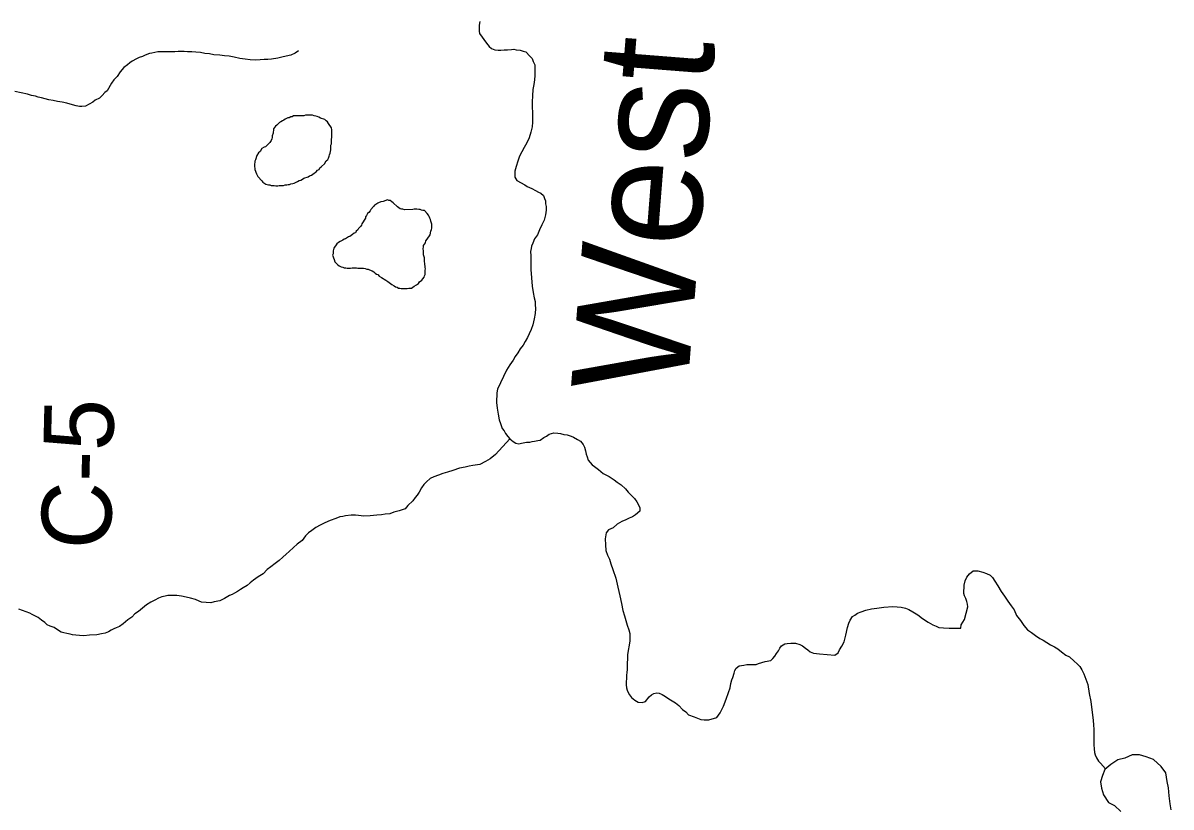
# Model space of a CAD drawing. Extents: x 103424 to 290657, y 38711 to 110967.
# Drawn here: x 214250.9109 to 214251.3784, y 40211.5025 to 40211.8219 of the extents above; entities that cross this region are included whole.
import ezdxf

# ---------------------------------------------------------------- set-up
doc = ezdxf.new("R2010")
doc.units = 0
for name, color, linetype in [('GM_X_County_Road_Text', 7, 'Continuous'), ('GM_X_Minor_Lake', 7, 'Continuous'), ('GM_X_Minor_River', 7, 'Continuous'), ('GM_X_Minor_River_Text', 7, 'Continuous')]:
    doc.layers.add(name, color=color, linetype=linetype)

msp = doc.modelspace()

# ---------------------------------------------------------------- linework, layer by layer
at = {"layer": 'GM_X_Minor_Lake'}
for points in [[(214251.01937, 40211.78328), (214251.0188, 40211.78328), (214251.01823, 40211.78289), (214251.01766, 40211.7827), (214251.0171, 40211.78232), (214251.01653, 40211.78194), (214251.01596, 40211.78156), (214251.01539, 40211.78137), (214251.01425, 40211.78022), (214251.01368, 40211.77984), (214251.01293, 40211.7787), (214251.01293, 40211.77813), (214251.01274, 40211.77755), (214251.01274, 40211.77698), (214251.01236, 40211.77584), (214251.01236, 40211.77527), (214251.01218, 40211.7747), (214251.01199, 40211.77394), (214251.01142, 40211.77318), (214251.00972, 40211.77146), (214251.00915, 40211.77127), (214251.0082, 40211.7707), (214251.00744, 40211.76955), (214251.00687, 40211.76898), (214251.00611, 40211.76784), (214251.00555, 40211.76613), (214251.00536, 40211.76556), (214251.00536, 40211.76499), (214251.00518, 40211.76442), (214251.00518, 40211.76328), (214251.00537, 40211.76271), (214251.00537, 40211.76214), (214251.00595, 40211.76043), (214251.00633, 40211.75986), (214251.00652, 40211.75929), (214251.00823, 40211.75759), (214251.00861, 40211.75701), (214251.00976, 40211.75626), (214251.0109, 40211.75588), (214251.01147, 40211.75589), (214251.01204, 40211.7557), (214251.01318, 40211.7557), (214251.01394, 40211.75551), (214251.0147, 40211.75552), (214251.01526, 40211.75571), (214251.01697, 40211.75571), (214251.01773, 40211.75591), (214251.0183, 40211.75591), (214251.01887, 40211.7561), (214251.01944, 40211.7561), (214251.02001, 40211.7563), (214251.02077, 40211.75649), (214251.02134, 40211.75668), (214251.0221, 40211.75706), (214251.02267, 40211.75725), (214251.02343, 40211.75764), (214251.024, 40211.75783), (214251.02476, 40211.75821), (214251.02532, 40211.75859), (214251.02703, 40211.75917), (214251.0276, 40211.75955), (214251.02836, 40211.75993), (214251.0295, 40211.7607), (214251.03026, 40211.76127), (214251.03083, 40211.76184), (214251.03158, 40211.76223), (214251.03177, 40211.7628), (214251.03253, 40211.76337), (214251.03367, 40211.76451), (214251.03442, 40211.76566), (214251.03499, 40211.76623), (214251.03537, 40211.7668), (214251.03556, 40211.76756), (214251.03575, 40211.76813), (214251.03594, 40211.76889), (214251.03612, 40211.76946), (214251.03631, 40211.77022), (214251.03631, 40211.77212), (214251.03649, 40211.77269), (214251.03649, 40211.7746), (214251.03668, 40211.77517), (214251.03668, 40211.77574), (214251.03667, 40211.77669), (214251.03667, 40211.7784), (214251.03648, 40211.77916), (214251.03533, 40211.78086), (214251.03495, 40211.78162), (214251.03438, 40211.782), (214251.03381, 40211.78257), (214251.0321, 40211.78313), (214251.03134, 40211.78351), (214251.03077, 40211.7837), (214251.0302, 40211.78389), (214251.02944, 40211.78407), (214251.02887, 40211.78426), (214251.02602, 40211.78425), (214251.02526, 40211.78406), (214251.02419, 40211.78406)], [(214251.02419, 40211.78406), (214251.02108, 40211.78404), (214251.02051, 40211.78366), (214251.01994, 40211.78366), (214251.01937, 40211.78328)], [(214251.03756, 40211.73013), (214251.03718, 40211.72899), (214251.03718, 40211.72785), (214251.03699, 40211.72728), (214251.03757, 40211.72557), (214251.03795, 40211.72462), (214251.03852, 40211.72386), (214251.03909, 40211.72329), (214251.03966, 40211.72291), (214251.04042, 40211.72254), (214251.04119, 40211.72235), (214251.04176, 40211.72216), (214251.04233, 40211.72216), (214251.0429, 40211.72197), (214251.04422, 40211.72198), (214251.04499, 40211.72217), (214251.04669, 40211.72218), (214251.04726, 40211.72199), (214251.04783, 40211.72199), (214251.04954, 40211.722), (214251.0503, 40211.72181), (214251.05087, 40211.72162), (214251.05144, 40211.72162), (214251.05202, 40211.72125), (214251.05316, 40211.72087), (214251.05373, 40211.72049), (214251.0543, 40211.71992), (214251.05487, 40211.71954), (214251.05544, 40211.71936), (214251.05601, 40211.71879), (214251.05696, 40211.71822), (214251.05867, 40211.71709), (214251.05944, 40211.71652), (214251.06115, 40211.71539), (214251.0621, 40211.71482), (214251.06267, 40211.71444), (214251.06324, 40211.71425), (214251.06381, 40211.71387), (214251.06438, 40211.71388), (214251.06495, 40211.71369), (214251.06552, 40211.71369), (214251.06609, 40211.71369), (214251.06742, 40211.7137), (214251.06799, 40211.71389), (214251.06913, 40211.71389), (214251.07027, 40211.71466), (214251.07122, 40211.71523), (214251.07197, 40211.7158), (214251.07235, 40211.71637), (214251.0733, 40211.71714), (214251.07368, 40211.71771), (214251.07425, 40211.71828), (214251.07444, 40211.71885), (214251.07462, 40211.71942), (214251.07462, 40211.72113), (214251.07481, 40211.7217), (214251.07462, 40211.72227), (214251.07461, 40211.72398), (214251.07442, 40211.72455), (214251.07442, 40211.72626), (214251.07403, 40211.7274), (214251.07403, 40211.72797), (214251.07403, 40211.72911), (214251.07384, 40211.72987), (214251.07402, 40211.73063), (214251.07402, 40211.7312), (214251.07478, 40211.73235), (214251.07497, 40211.73311), (214251.07554, 40211.73387), (214251.07667, 40211.73558), (214251.07705, 40211.7371), (214251.07724, 40211.73768), (214251.07742, 40211.73825), (214251.07742, 40211.73996), (214251.07704, 40211.7411), (214251.07685, 40211.74186), (214251.07665, 40211.74242), (214251.07627, 40211.74299), (214251.07608, 40211.74356), (214251.07551, 40211.74432), (214251.07437, 40211.74546), (214251.0738, 40211.74546), (214251.07323, 40211.74564), (214251.07265, 40211.74583), (214251.07209, 40211.74583), (214251.07133, 40211.74602), (214251.07019, 40211.74601), (214251.06962, 40211.74582), (214251.0662, 40211.74581), (214251.06563, 40211.746), (214251.06506, 40211.746), (214251.06449, 40211.74618), (214251.06335, 40211.74694), (214251.06163, 40211.74865), (214251.06106, 40211.74902), (214251.06049, 40211.74959), (214251.05992, 40211.74959), (214251.05935, 40211.74978), (214251.05764, 40211.7492), (214251.05669, 40211.74901), (214251.0557, 40211.74855)], [(214251.0557, 40211.74855), (214251.05536, 40211.74843), (214251.0546, 40211.74786), (214251.05404, 40211.74767), (214251.05366, 40211.7471), (214251.05252, 40211.74595), (214251.05233, 40211.74538), (214251.05176, 40211.74462), (214251.0512, 40211.74424), (214251.05082, 40211.74348), (214251.05044, 40211.74291), (214251.05044, 40211.74234), (214251.04893, 40211.74005), (214251.04874, 40211.73948), (214251.04836, 40211.73891), (214251.0476, 40211.73814), (214251.04722, 40211.73757), (214251.04665, 40211.737), (214251.04628, 40211.73643), (214251.04571, 40211.73624), (214251.04514, 40211.73567), (214251.044, 40211.7349), (214251.04343, 40211.73471), (214251.04229, 40211.73395), (214251.04172, 40211.73375), (214251.04116, 40211.73337), (214251.04059, 40211.73318), (214251.04002, 40211.7328), (214251.03945, 40211.73242), (214251.03869, 40211.73184), (214251.03756, 40211.73013)], [(214251.3784, 40211.50141), (214251.37801, 40211.50387), (214251.37761, 40211.5071), (214251.37741, 40211.51033), (214251.37683, 40211.51298), (214251.37625, 40211.5164), (214251.37434, 40211.51905), (214251.3713, 40211.52188), (214251.36826, 40211.523), (214251.3656, 40211.52375), (214251.36257, 40211.52373), (214251.35954, 40211.52238), (214251.3567, 40211.5218), (214251.35386, 40211.51988), (214251.3514, 40211.51778), (214251.35046, 40211.51531), (214251.34971, 40211.51284), (214251.3501, 40211.51018), (214251.35087, 40211.50753), (214251.35297, 40211.50431), (214251.35544, 40211.50318), (214251.35792, 40211.50073)]]:
    msp.add_lwpolyline(points, dxfattribs=at)
at = {"layer": 'GM_X_Minor_River'}
for points in [[(214251.09697, 40211.82246), (214251.09661, 40211.82094), (214251.09664, 40211.81961), (214251.09666, 40211.81847), (214251.09687, 40211.81752), (214251.09959, 40211.81358), (214251.10076, 40211.81227), (214251.10172, 40211.81152), (214251.10306, 40211.81098), (214251.10439, 40211.81081), (214251.10553, 40211.81083), (214251.10686, 40211.81085), (214251.10819, 40211.81088), (214251.10989, 40211.8111), (214251.11084, 40211.81112), (214251.11179, 40211.81094), (214251.11332, 40211.81078), (214251.11465, 40211.81042), (214251.11561, 40211.81006), (214251.11735, 40211.80838), (214251.11831, 40211.80745), (214251.11872, 40211.80612), (214251.11931, 40211.8048), (214251.11934, 40211.80328), (214251.11936, 40211.80176), (214251.11939, 40211.80043), (214251.11923, 40211.79872), (214251.11888, 40211.79681), (214251.11854, 40211.79471), (214251.1184, 40211.79224), (214251.11825, 40211.78977), (214251.11829, 40211.78749), (214251.11833, 40211.78559), (214251.11837, 40211.78311), (214251.1184, 40211.7814), (214251.11824, 40211.7795), (214251.11771, 40211.7774), (214251.11699, 40211.7751), (214251.11608, 40211.773), (214251.11498, 40211.77108), (214251.11406, 40211.76935), (214251.11314, 40211.76762), (214251.11242, 40211.76552), (214251.1117, 40211.76341), (214251.11116, 40211.7615), (214251.11118, 40211.76036), (214251.1112, 40211.75903), (214251.11199, 40211.75771), (214251.11525, 40211.75587), (214251.11621, 40211.75532), (214251.11812, 40211.7544), (214251.11965, 40211.75367)], [(214251.02312, 40211.81049), (214251.02181, 40211.80952), (214251.01993, 40211.80873), (214251.01804, 40211.80831), (214251.01633, 40211.8079), (214251.01463, 40211.80749), (214251.01217, 40211.80707), (214251.01065, 40211.80704), (214251.00913, 40211.80701), (214251.00743, 40211.80679), (214251.00572, 40211.80676), (214251.00344, 40211.80691), (214251.00135, 40211.80706), (214250.99925, 40211.8074), (214250.99697, 40211.80793), (214250.99487, 40211.80828), (214250.99297, 40211.80843), (214250.99106, 40211.80878), (214250.98859, 40211.80892), (214250.98688, 40211.80927), (214250.98497, 40211.80943), (214250.98326, 40211.80978), (214250.98136, 40211.80993), (214250.97965, 40211.81009), (214250.97794, 40211.81006), (214250.97661, 40211.81023), (214250.97528, 40211.81021), (214250.97414, 40211.81018), (214250.97281, 40211.81016), (214250.97091, 40211.81013), (214250.96958, 40211.8101), (214250.96844, 40211.81008), (214250.96711, 40211.81006), (214250.96579, 40211.81004), (214250.96333, 40211.80961), (214250.96238, 40211.8094), (214250.96068, 40211.8088), (214250.95955, 40211.80821), (214250.95823, 40211.80781), (214250.9571, 40211.80722), (214250.95541, 40211.80624), (214250.95447, 40211.80565), (214250.95354, 40211.80487), (214250.95204, 40211.8037), (214250.95055, 40211.80197), (214250.94925, 40211.80004), (214250.94795, 40211.79869), (214250.94702, 40211.79734), (214250.94647, 40211.79638), (214250.94573, 40211.79523), (214250.94518, 40211.79427), (214250.94424, 40211.79349), (214250.94313, 40211.79233), (214250.94201, 40211.79117), (214250.94031, 40211.79038), (214250.93938, 40211.7896), (214250.93787, 40211.78881), (214250.93637, 40211.78802), (214250.93485, 40211.78781), (214250.9339, 40211.78779), (214250.93257, 40211.78815), (214250.93104, 40211.7885), (214250.92875, 40211.78922), (214250.92685, 40211.78956), (214250.92494, 40211.78991), (214250.92323, 40211.79026), (214250.92151, 40211.79061), (214250.91998, 40211.79096), (214250.91846, 40211.79131), (214250.91712, 40211.79167), (214250.91598, 40211.79203), (214250.91445, 40211.79238), (214250.91273, 40211.79292), (214250.90759, 40211.79397)], [(214251.11965, 40211.75367), (214251.12081, 40211.75293), (214251.12176, 40211.75257), (214251.12292, 40211.75164), (214251.12332, 40211.75031), (214251.12372, 40211.74937), (214251.12374, 40211.74823), (214251.12395, 40211.74709), (214251.12398, 40211.74557), (214251.12363, 40211.74366), (214251.1231, 40211.74156), (214251.12219, 40211.73965), (214251.12127, 40211.73754), (214251.12036, 40211.73562), (214251.11925, 40211.73389), (214251.11852, 40211.73217), (214251.11797, 40211.73102), (214251.1178, 40211.73006), (214251.11763, 40211.72873), (214251.11766, 40211.72702), (214251.11771, 40211.72436), (214251.11776, 40211.72151), (214251.11801, 40211.71809), (214251.11826, 40211.71467), (214251.11869, 40211.71202), (214251.11911, 40211.70993), (214251.11952, 40211.70842), (214251.11954, 40211.70709), (214251.11957, 40211.70557), (214251.11941, 40211.70347), (214251.11907, 40211.70138), (214251.11855, 40211.6989), (214251.11782, 40211.69698), (214251.11709, 40211.69526), (214251.11636, 40211.69372), (214251.11544, 40211.69219), (214251.11452, 40211.69065), (214251.1134, 40211.68911), (214251.11248, 40211.68757), (214251.11137, 40211.68603), (214251.11045, 40211.68449), (214251.10915, 40211.68257), (214251.10786, 40211.68045), (214251.1042, 40211.67278), (214251.10385, 40211.67126), (214251.10373, 40211.66726), (214251.10396, 40211.66498), (214251.10439, 40211.66252), (214251.10481, 40211.66025), (214251.1054, 40211.65874), (214251.10601, 40211.65666), (214251.10679, 40211.65572), (214251.10738, 40211.65459), (214251.10835, 40211.65346), (214251.10912, 40211.65253), (214251.11047, 40211.65141), (214251.11162, 40211.65067), (214251.11277, 40211.6505), (214251.1139, 40211.65071), (214251.11598, 40211.65113), (214251.11731, 40211.65116), (214251.11826, 40211.65136), (214251.1192, 40211.65157), (214251.12053, 40211.65178), (214251.12147, 40211.65199), (214251.12298, 40211.65297), (214251.1241, 40211.65356), (214251.12523, 40211.65434), (214251.12712, 40211.65494), (214251.12864, 40211.65478), (214251.12978, 40211.65461), (214251.13112, 40211.65425), (214251.13245, 40211.65409), (214251.13417, 40211.65355), (214251.13513, 40211.65318), (214251.13666, 40211.65226), (214251.138, 40211.65153), (214251.13898, 40211.65021), (214251.13957, 40211.64908), (214251.13997, 40211.64757), (214251.14019, 40211.64624), (214251.14059, 40211.64511), (214251.14099, 40211.64378), (214251.14273, 40211.64191), (214251.1437, 40211.64117), (214251.14523, 40211.64006), (214251.14716, 40211.63838), (214251.14966, 40211.6371), (214251.15158, 40211.6358), (214251.15292, 40211.63487), (214251.15446, 40211.63376), (214251.1562, 40211.63208), (214251.15736, 40211.63077), (214251.15872, 40211.62946), (214251.15988, 40211.62815), (214251.16085, 40211.62684), (214251.16164, 40211.62533), (214251.16204, 40211.62439), (214251.16206, 40211.62306), (214251.16038, 40211.62151), (214251.15906, 40211.62072)], [(214251.10912, 40211.65253), (214251.10335, 40211.64615), (214251.1011, 40211.6444), (214251.09922, 40211.64323), (214251.09697, 40211.64204), (214251.09413, 40211.64161), (214251.09261, 40211.6414), (214251.09091, 40211.64098), (214251.08864, 40211.64056), (214251.086, 40211.63957), (214251.08373, 40211.63896), (214251.08184, 40211.63835), (214251.08014, 40211.63775), (214251.07826, 40211.63696), (214251.07675, 40211.63636), (214251.07526, 40211.635), (214251.07414, 40211.63384), (214251.07321, 40211.63249), (214251.07229, 40211.63076), (214251.07136, 40211.62961), (214251.07062, 40211.62864), (214251.0697, 40211.6273), (214251.06764, 40211.62536), (214251.06653, 40211.62401), (214251.06407, 40211.6232), (214251.06199, 40211.6226), (214251.0603, 40211.622), (214251.0584, 40211.62177), (214251.05689, 40211.62155), (214251.05499, 40211.62133), (214251.05234, 40211.62109), (214251.04968, 40211.62104), (214251.04759, 40211.6212), (214251.04626, 40211.62136), (214251.04455, 40211.62133), (214251.04227, 40211.6211), (214251.04114, 40211.62089), (214251.04, 40211.62068), (214251.0383, 40211.62008), (214251.03604, 40211.61928), (214251.03378, 40211.61829), (214251.0319, 40211.6173), (214251.0302, 40211.61632), (214251.02852, 40211.61515), (214251.02721, 40211.61418), (214251.0259, 40211.61301), (214251.0246, 40211.61109), (214251.02254, 40211.60953), (214251.02105, 40211.60817), (214251.01937, 40211.60662), (214251.01806, 40211.60546), (214251.01675, 40211.60429), (214251.01525, 40211.60294), (214251.01357, 40211.60176), (214251.01188, 40211.6004), (214251.01038, 40211.59924), (214251.00871, 40211.5975), (214251.00664, 40211.59632), (214251.00476, 40211.59495), (214251.00345, 40211.59379), (214251.00214, 40211.59281), (214251.00064, 40211.59184), (214250.99952, 40211.59106), (214250.9982, 40211.59027), (214250.99707, 40211.58968), (214250.99613, 40211.58909), (214250.995, 40211.58869), (214250.99293, 40211.58752), (214250.99105, 40211.58653), (214250.98878, 40211.58611), (214250.98746, 40211.58571), (214250.98365, 40211.58602), (214250.9827, 40211.58638), (214250.98117, 40211.58711), (214250.97907, 40211.58765), (214250.97735, 40211.588), (214250.97545, 40211.58834), (214250.97354, 40211.58869), (214250.97127, 40211.58865), (214250.96994, 40211.58862), (214250.9688, 40211.58841), (214250.96748, 40211.5882), (214250.96616, 40211.58761), (214250.96465, 40211.58682), (214250.96296, 40211.58603), (214250.96127, 40211.58486), (214250.95958, 40211.5835), (214250.9579, 40211.58213), (214250.9564, 40211.58116), (214250.95528, 40211.57981), (214250.95359, 40211.57882), (214250.95172, 40211.57708), (214250.95022, 40211.5761), (214250.9489, 40211.57551), (214250.94796, 40211.57511), (214250.94683, 40211.57452), (214250.9457, 40211.57393), (214250.94439, 40211.57334), (214250.94287, 40211.57312), (214250.94098, 40211.5727), (214250.93795, 40211.57246)], [(214251.15906, 40211.62072), (214251.15774, 40211.62013), (214251.15643, 40211.61954), (214251.15473, 40211.61875), (214251.15285, 40211.61776), (214251.15117, 40211.61621), (214251.14928, 40211.61542), (214251.14836, 40211.61426), (214251.14802, 40211.61178), (214251.14806, 40211.60931), (214251.14829, 40211.60703), (214251.1489, 40211.60514), (214251.14969, 40211.60344), (214251.15029, 40211.60155), (214251.15109, 40211.59929), (214251.15229, 40211.5957), (214251.15312, 40211.5921), (214251.15394, 40211.5885), (214251.15457, 40211.58547), (214251.15519, 40211.58263), (214251.1558, 40211.58036), (214251.1564, 40211.57847), (214251.157, 40211.57658), (214251.15761, 40211.57469), (214251.15801, 40211.57318), (214251.15804, 40211.57185), (214251.15807, 40211.57014), (214251.15703, 40211.5646), (214251.15706, 40211.56289), (214251.1569, 40211.56118), (214251.15692, 40211.55985), (214251.15695, 40211.55852), (214251.15678, 40211.55737), (214251.15661, 40211.55623), (214251.15663, 40211.55509), (214251.15647, 40211.55319), (214251.15649, 40211.55224), (214251.1567, 40211.5511), (214251.15691, 40211.55015), (214251.1573, 40211.54921), (214251.15789, 40211.54827), (214251.15867, 40211.54714), (214251.16002, 40211.54602), (214251.16136, 40211.54529), (214251.16307, 40211.54513), (214251.1644, 40211.54553), (214251.16588, 40211.54746), (214251.16682, 40211.54824), (214251.16776, 40211.54883), (214251.16908, 40211.54904), (214251.17003, 40211.54887), (214251.17118, 40211.54832), (214251.17253, 40211.54758), (214251.17387, 40211.54665), (214251.17522, 40211.54573), (214251.17656, 40211.54499), (214251.17791, 40211.54387), (214251.17946, 40211.54219), (214251.1808, 40211.54126), (214251.18196, 40211.54014), (214251.18426, 40211.53924), (214251.1856, 40211.53869), (214251.18694, 40211.53814), (214251.18827, 40211.53798), (214251.18922, 40211.53799), (214251.19017, 40211.53801), (214251.19338, 40211.53902), (214251.19486, 40211.54095), (214251.19614, 40211.54363), (214251.19723, 40211.5465), (214251.19813, 40211.54918), (214251.19886, 40211.55109), (214251.19921, 40211.55281), (214251.19956, 40211.55434), (214251.19992, 40211.5553), (214251.20046, 40211.55702), (214251.20082, 40211.55816), (214251.20137, 40211.55912), (214251.20249, 40211.56009), (214251.20439, 40211.56032), (214251.20571, 40211.56053), (214251.20704, 40211.56056), (214251.20818, 40211.56058), (214251.20951, 40211.5606), (214251.21045, 40211.561), (214251.2131, 40211.56181), (214251.21537, 40211.56223), (214251.2163, 40211.563), (214251.21705, 40211.56397), (214251.21779, 40211.56512), (214251.21853, 40211.56609), (214251.21908, 40211.56724), (214251.21982, 40211.5682), (214251.22113, 40211.56898), (214251.22208, 40211.56919), (214251.2236, 40211.56922), (214251.2255, 40211.56925), (214251.22722, 40211.56871), (214251.22836, 40211.56816), (214251.22952, 40211.56723), (214251.23048, 40211.56649)], [(214251.23048, 40211.56649), (214251.23145, 40211.56575), (214251.23279, 40211.5652), (214251.23526, 40211.56486), (214251.24154, 40211.56441), (214251.24285, 40211.56538), (214251.2434, 40211.56653), (214251.24432, 40211.56807), (214251.24524, 40211.5698), (214251.24595, 40211.57247), (214251.24665, 40211.57571), (214251.24719, 40211.57744), (214251.24774, 40211.57859), (214251.24866, 40211.58012), (214251.2496, 40211.58071), (214251.25072, 40211.58149), (214251.25223, 40211.58209), (214251.25412, 40211.58269), (214251.25639, 40211.5833), (214251.25866, 40211.58353), (214251.2615, 40211.58397), (214251.26511, 40211.58422), (214251.26682, 40211.58406), (214251.26853, 40211.5839), (214251.27025, 40211.58355), (214251.27159, 40211.58301), (214251.27331, 40211.58209), (214251.27523, 40211.58079), (214251.27716, 40211.5793), (214251.27946, 40211.57782), (214251.28138, 40211.57672), (214251.28272, 40211.57617), (214251.28387, 40211.57562), (214251.28577, 40211.57546), (214251.28805, 40211.57532), (214251.29014, 40211.57535), (214251.29185, 40211.57538), (214251.2928, 40211.5754), (214251.29297, 40211.57673), (214251.29426, 40211.57885), (214251.29497, 40211.58152), (214251.29568, 40211.58401), (214251.29547, 40211.58514), (214251.29526, 40211.58628), (214251.29486, 40211.58742), (214251.29427, 40211.58855), (214251.29407, 40211.58949), (214251.2942, 40211.59292), (214251.29454, 40211.59463), (214251.29528, 40211.59617), (214251.29639, 40211.59752), (214251.29789, 40211.59869), (214251.29979, 40211.59872), (214251.3017, 40211.59818), (214251.30323, 40211.59764), (214251.30476, 40211.59691), (214251.30572, 40211.59598), (214251.3067, 40211.59447), (214251.30787, 40211.59259), (214251.30924, 40211.59034), (214251.31061, 40211.58846), (214251.31197, 40211.58639), (214251.31334, 40211.58451), (214251.31451, 40211.58282), (214251.3155, 40211.58056), (214251.31705, 40211.5785), (214251.31842, 40211.57643), (214251.31997, 40211.57475), (214251.32151, 40211.57363), (214251.32324, 40211.57233), (214251.32497, 40211.57122), (214251.32631, 40211.57049), (214251.32785, 40211.56957), (214251.32938, 40211.56864), (214251.33092, 40211.56772), (214251.33226, 40211.56698), (214251.3338, 40211.56568), (214251.33553, 40211.56438), (214251.33707, 40211.56365), (214251.339, 40211.56197), (214251.34015, 40211.56085), (214251.34131, 40211.55973), (214251.3421, 40211.55841), (214251.34289, 40211.55672), (214251.34368, 40211.55464), (214251.34448, 40211.55237), (214251.34512, 40211.54877), (214251.34575, 40211.54555), (214251.34664, 40211.53777), (214251.34686, 40211.53607), (214251.3469, 40211.53416), (214251.34692, 40211.53283), (214251.34695, 40211.53131), (214251.34698, 40211.5296), (214251.34701, 40211.52789), (214251.34704, 40211.52618), (214251.34726, 40211.52467), (214251.34747, 40211.52372), (214251.34806, 40211.52259), (214251.34884, 40211.52127), (214251.34961, 40211.52033)], [(214250.93795, 40211.57246), (214250.93567, 40211.57223), (214250.93396, 40211.57239), (214250.93244, 40211.57255), (214250.9311, 40211.57272), (214250.93015, 40211.57289), (214250.92882, 40211.57325), (214250.92749, 40211.57341), (214250.92653, 40211.57378), (214250.92499, 40211.5747), (214250.92365, 40211.57563), (214250.92193, 40211.57616), (214250.92078, 40211.57671), (214250.91981, 40211.57765), (214250.91847, 40211.57857), (214250.91712, 40211.57969), (214250.91578, 40211.58043), (214250.91463, 40211.58098), (214250.91367, 40211.58153), (214250.90927, 40211.58316)], [(214251.34961, 40211.52033), (214251.35176, 40211.51809)]]:
    msp.add_lwpolyline(points, dxfattribs=at)

# ---------------------------------------------------------------- texts
at = {"layer": 'GM_X_County_Road_Text'}
msp.add_text('C-5', height=0.028409, rotation=88.6267, dxfattribs=at).set_placement((214250.94663, 40211.60726))
at = {"layer": 'GM_X_Minor_River_Text'}
msp.add_text('West', height=0.047381, rotation=85.493, dxfattribs=at).set_placement((214251.1813, 40211.67002))

doc.saveas('drawing.dxf')
